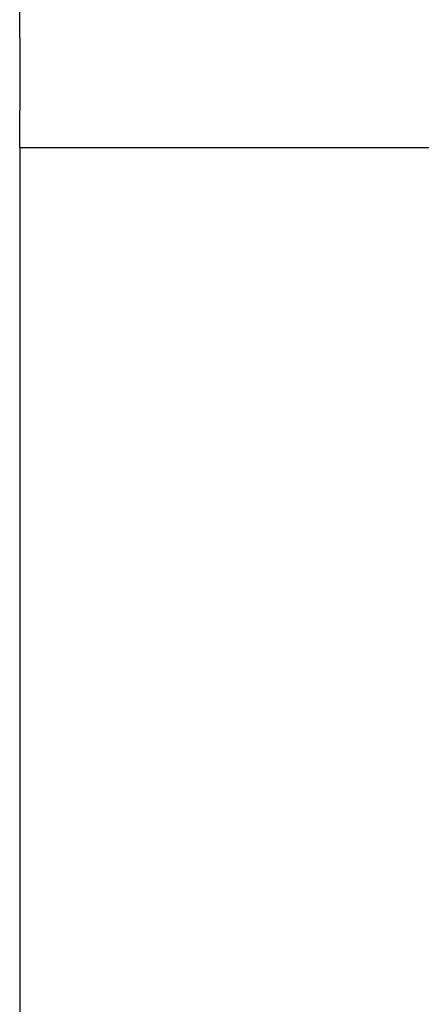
# Model space of a CAD drawing. Header units: inches. Extents: x 18 to 846, y -44 to 561.
# Tile 461 of 637: x 467.52 to 471.64, y 266.93 to 277.02. Entities that reach past the tile are written whole.
import ezdxf

# ---------------------------------------------------------------- set-up
doc = ezdxf.new("R2010")
doc.units = ezdxf.units.IN
doc.header["$LTSCALE"] = 24
doc.header["$MEASUREMENT"] = 0
doc.layers.add('Visible (ANSI)', color=7, linetype='Continuous', lineweight=30)

msp = doc.modelspace()

# ---------------------------------------------------------------- linework, layer by layer
at = {"layer": 'Visible (ANSI)'}
for p, q in [((467.51693, 276.8315), (467.51693, 277.2065)), ((467.51693, 276.8315), (467.51693, 276.0815)), ((467.51693, 275.7065), (467.51693, 276.0815)), ((467.51693, 275.7065), (467.51693, 257.2065)), ((487.92843, 275.7065), (467.51693, 275.7065))]:
    msp.add_line(p, q, dxfattribs=at)

doc.saveas('drawing.dxf')
